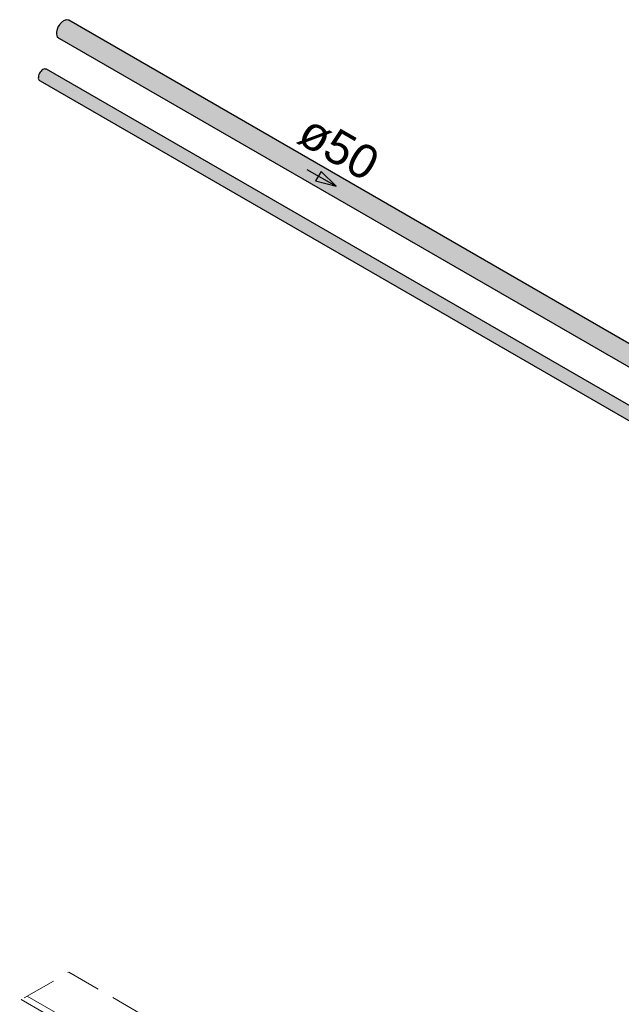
# Model space of a CAD drawing. Header units: millimetres. Extents: x 567 to 934, y -1 to 364.
# Tile 662 of 1056: x 795.89 to 799.45, y 69.51 to 75.33. Entities that reach past the tile are written whole.
import ezdxf

# ---------------------------------------------------------------- set-up
doc = ezdxf.new("R2010")
doc.units = ezdxf.units.MM
doc.header["$MEASUREMENT"] = 0
doc.linetypes.add('JIS_02_2.0', pattern=[0.3, 0.2, -0.1])
doc.linetypes.add('NULL', pattern=[0])
for name, color, linetype, lineweight in [('A-WALL', 7, 'Continuous', 25), ('AF-Condutos', 140, 'Continuous', 25), ('AF-Sentido conduto', 140, 'Continuous', 30), ('AF-Textos conduto', 7, 'Continuous', 9), ('DI-Elementos em corte', 9, 'Continuous', 18), ('DI-Área do detalhe', 10, 'JIS_02_2.0', 0), ('S-COLS', 7, 'Continuous', 13)]:
    doc.layers.add(name, color=color, linetype=linetype, lineweight=lineweight)
doc.styles.add('Arial', font='arial.ttf')

msp = doc.modelspace()

# ---------------------------------------------------------------- hatches: boundary and pattern name
at = {"layer": 'AF-Condutos', "linetype": 'Continuous'}
for points in [[(796.1804, 75.331), (796.1677, 75.3344), (796.1501, 75.3285), (796.1325, 75.314), (796.118, 75.2934), (796.109, 75.2702), (796.1071, 75.2484), (796.1126, 75.2319), (796.1247, 75.2234), (802.9538, 71.2806), (802.9417, 71.2891), (802.9362, 71.3056), (802.9381, 71.3274), (802.9471, 71.3506), (802.9616, 71.3712), (802.9792, 71.3857), (802.9968, 71.3916), (803.0095, 71.3883)], [(801.8361, 71.6519), (796.0112, 75.0232), (796.0038, 75.0091)], [(796.0112, 75.0232), (801.8455, 71.6651), (796.0276, 75.0398)], [(801.8119, 71.6659), (801.8215, 71.6789), (796.0112, 75.0232)], [(801.8567, 71.6743), (796.0327, 75.0415), (796.0276, 75.0398)], [(801.8297, 71.69), (796.0276, 75.0398), (801.8201, 71.6798)], [(801.868, 71.6781), (796.0431, 75.0424), (796.0327, 75.0415)], [(796.0327, 75.0415), (801.8315, 71.6889), (801.8389, 71.6949)], [(801.841, 71.6966), (796.0431, 75.0424), (801.8385, 71.6951)], [(801.8773, 71.6757), (796.0482, 75.0411), (796.0431, 75.0424)], [(801.8304, 71.637), (796.0038, 75.0091), (796.0006, 74.9947)], [(801.8292, 71.6231), (796.0006, 74.9947), (796.002, 74.9827)], [(801.8009, 71.6395), (801.8059, 71.6511), (796.0006, 74.9947)], [(801.8327, 71.6125), (796.002, 74.9827), (796.0079, 74.9749)], [(801.8021, 71.6302), (801.8033, 71.638), (796.002, 74.9827)], [(796.0038, 75.0091), (801.806, 71.6511), (801.8123, 71.6656)], [(796.0079, 74.9749), (801.8028, 71.6288), (801.8025, 71.63)], [(801.7062, 71.6846), (796.0079, 74.9749), (796.0113, 74.9725), (801.7061, 71.6846)]]:
    msp.add_hatch(color=151, dxfattribs=at).paths.add_polyline_path(points)

# ---------------------------------------------------------------- linework, layer by layer
at = {"layer": 'A-WALL', "color": 8, "lineweight": 5}
for p, q in [((797.5442, 68.6247), (795.9346, 69.5541)), ((795.8992, 69.5337), (796.3305, 69.2846))]:
    msp.add_line(p, q, dxfattribs=at)
at = {"layer": 'AF-Condutos'}
for p, q in [((796.1411, 75.3211), (796.1325, 75.314)), ((796.1588, 75.3314), (796.1501, 75.3285)), ((796.1605, 75.332), (796.1588, 75.3314)), ((796.1677, 75.3344), (796.1605, 75.332)), ((796.1749, 75.3325), (796.1677, 75.3344)), ((796.1763, 75.3321), (796.1749, 75.3325)), ((796.1804, 75.331), (796.1763, 75.3321)), ((800.8512, 72.6344), (796.1804, 75.331)), ((796.108, 75.2591), (796.1071, 75.2484)), ((796.1082, 75.2612), (796.108, 75.2591)), ((796.109, 75.2702), (796.1082, 75.2612)), ((796.1134, 75.2815), (796.109, 75.2702)), ((796.1143, 75.2839), (796.1134, 75.2815)), ((796.118, 75.2934), (796.1143, 75.2839)), ((796.1251, 75.3035), (796.118, 75.2934)), ((796.1071, 75.2484), (796.1094, 75.2416)), ((796.1094, 75.2416), (796.1099, 75.24)), ((796.1099, 75.24), (796.1126, 75.2319)), ((796.1126, 75.2319), (796.1176, 75.2284)), ((796.1176, 75.2284), (796.1188, 75.2275)), ((796.1188, 75.2275), (796.1247, 75.2234)), ((796.1247, 75.2234), (802.9538, 71.2806)), ((796.007, 75.0173), (796.0038, 75.0091)), ((796.0112, 75.0232), (796.007, 75.0173)), ((796.0164, 75.0305), (796.0112, 75.0232)), ((796.0214, 75.0346), (796.0164, 75.0305)), ((796.0276, 75.0398), (796.0214, 75.0346)), ((796.0327, 75.0415), (796.0276, 75.0398)), ((796.0389, 75.0435), (796.0327, 75.0415)), ((796.0431, 75.0424), (796.0389, 75.0435)), ((796.0482, 75.0411), (796.0431, 75.0424)), ((801.8773, 71.6757), (796.0482, 75.0411)), ((796.0006, 74.9947), (796.0001, 74.9885)), ((796.0001, 74.9885), (796.002, 74.9827)), ((796.0013, 75.0025), (796.0006, 74.9947)), ((796.0038, 75.0091), (796.0013, 75.0025)), ((796.002, 74.9827), (796.0036, 74.9779)), ((796.0036, 74.9779), (796.0079, 74.9749)), ((796.0079, 74.9749), (796.0113, 74.9725)), ((796.0113, 74.9725), (801.7061, 71.6846))]:
    msp.add_line(p, q, dxfattribs=at)
at = {"layer": 'AF-Sentido conduto'}
for p, q in [((797.6732, 74.4365), (797.6408, 74.3805)), ((797.7616, 74.3481), (797.6732, 74.4365)), ((797.6408, 74.3805), (797.7616, 74.3481))]:
    msp.add_line(p, q, dxfattribs=at)
msp.add_lwpolyline([(797.5884, 74.4481), (797.7616, 74.3481)], dxfattribs=at)
at = {"layer": 'DI-Elementos em corte'}
for p, q in [((796.1325, 75.314), (796.1251, 75.3035)), ((796.1501, 75.3285), (796.1411, 75.3211))]:
    msp.add_line(p, q, dxfattribs=at)
at = {"layer": 'DI-Área do detalhe'}
msp.add_lwpolyline([(799.1077, 63.5005), (792.2786, 67.4433), (796.1804, 69.696), (803.0095, 65.7532), (799.1077, 63.5005)], dxfattribs=at)
at = {"layer": 'S-COLS', "color": 8, "lineweight": 5}
msp.add_line((796.1492, 69.3893), (795.8992, 69.5337), dxfattribs=at)

# ---------------------------------------------------------------- texts
at = {"layer": 'AF-Textos conduto', "linetype": 'NULL', "insert": (797.7267, 74.4878), "char_height": 0.2, "width": 0.962805, "attachment_point": 8, "rotation": 329.99993, "line_spacing_factor": 0.6, "style": 'Arial'}
msp.add_mtext('ø50', dxfattribs=at)

doc.saveas('drawing.dxf')
